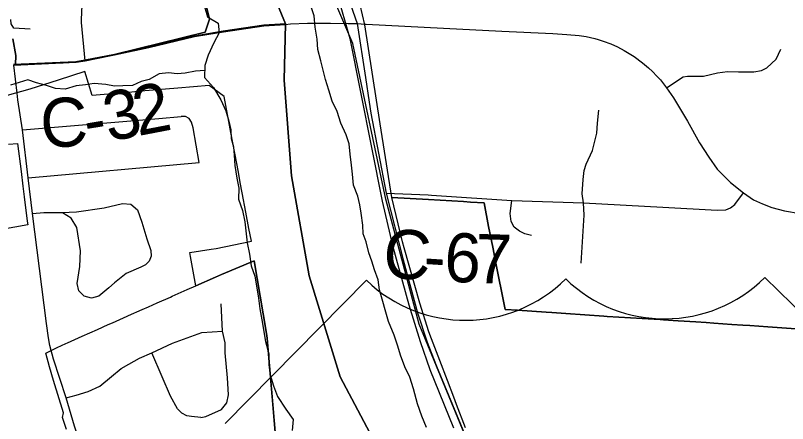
# Model space of a CAD drawing. Extents: x 114604 to 551442, y 316898 to 567001.
# Drawn here: x 174517 to 179238, y 423106 to 425603 of the extents above; entities that cross this region are included whole.
import ezdxf

# ---------------------------------------------------------------- set-up
doc = ezdxf.new("R2010")
doc.units = 0
for name, color, linetype in [('DV_X_County_Line', 7, 'Continuous'), ('GE_P_Alignment_1000_Bearings', 7, 'Continuous'), ('GE_P_Alignment_1000_Cardinal_Points', 7, 'Continuous'), ('GE_P_Alignment_1000_Stations', 7, 'Continuous'), ('GE_P_Alignment_100_Cardinal_Points', 7, 'Continuous'), ('GE_P_Alignment_100_Stations', 7, 'Continuous'), ('GE_P_Alignment_500_Bearings', 7, 'Continuous'), ('GE_P_Alignment_500_Cardinal_Points', 7, 'Continuous'), ('GE_P_Alignment_500_Distances', 7, 'Continuous'), ('PM_P_Cells', 7, 'Continuous'), ('PM_P_CL_Double_Solid', 7, 'Continuous')]:
    doc.layers.add(name, color=color, linetype=linetype)

msp = doc.modelspace()

# ---------------------------------------------------------------- linework, layer by layer
at = {"layer": 'DV_X_County_Line'}
for points in [[(175673.1, 425657.3), (175690.3, 425594.9), (175755.8, 425556), (175763, 425495.8), (175730.2, 425436), (175695.2, 425360.3), (175674.4, 425296.4), (175673.4, 425224.2), (175728.6, 425161.4), (175773.7, 425086.6), (175802.8, 425020.1), (175822, 424955.7), (175833.3, 424903.4), (175836.7, 424851.3), (175850, 424799), (175855.3, 424748.8), (175858.5, 424684.6), (175871.5, 424608.2), (175882.7, 424546), (175881.8, 424479.8), (175904.9, 424409.3), (175920.1, 424341), (175934.4, 424212.5)], [(177030.4, 423082.3), (177001.3, 423150.8), (176976.3, 423227.3), (176951.5, 423319.8), (176928.4, 423390.3), (176897.2, 423452.8), (176872.1, 423525.3), (176854.8, 423579.7), (176831.7, 423648.1), (176798.7, 423730.7), (176777.7, 423803.1), (176764.3, 423853.4), (176743.2, 423923.9), (176734, 423986.1), (176712.8, 424046.5), (176695.5, 424100.9), (176678.1, 424151.2), (176661, 424217.6), (176643.6, 424267.9), (176640.3, 424320.1), (176631.3, 424394.4), (176621.9, 424444.6), (176610.6, 424496.9), (176583.5, 424565.4), (176578.3, 424631.6), (176571.1, 424687.9), (176563.9, 424754.1), (176556.8, 424818.4), (176539.5, 424872.7), (176506.4, 424943.3), (176483.3, 425015.7), (176454.1, 425078.3), (176433, 425146.7), (176411.8, 425211.1), (176398.5, 425269.4), (176383.3, 425325.7), (176366.1, 425394.1), (176361, 425458.3), (176349.9, 425530.6), (176342.8, 425600.9), (176321.7, 425667.3)], [(175934.4, 424212.5), (175947.5, 424142.2), (175958.6, 424071.9), (175979.7, 424007.4), (175991, 423949.2), (176004, 423872.8), (176011.2, 423808.6), (176024.3, 423740.2), (176046.6, 423607.6), (176065.6, 423533.2), (176066.7, 423465), (176073.9, 423404.8), (176095.1, 423336.4), (176120.2, 423271.9), (176169.3, 423195.1), (176214.4, 423130.4), (176209.6, 423064.3)]]:
    msp.add_lwpolyline(points, dxfattribs=at)
at = {"layer": 'GE_P_Alignment_1000_Bearings'}
msp.add_lwpolyline([(179466.3, 417901.4), (179202.6, 420001.4), (179062, 420346.1), (178796.4, 420786.7), (178363.9, 421364.4), (177889.9, 421955.7), (177618.7, 422335.8), (177274, 423012.1), (176986.2, 423713.7), (176780.7, 424478.9), (176580.6, 425431.8), (176426.1, 425790.3), (175932, 427280.5), (175620.3, 428356.9), (175247.4, 430262.5)], dxfattribs=at)
at = {"layer": 'GE_P_Alignment_1000_Cardinal_Points'}
msp.add_line((174594.7, 424609.7), (175640.4, 424704), dxfattribs=at)
for points in [[(174559.4, 424902.9), (175393.1, 424972.7), (175530.3, 424985.5)], [(175640.4, 424704), (175602.9, 424915.9), (175593.5, 424949.3), (175578.7, 424972.4), (175556, 424984.4), (175530.3, 424985.5)], [(174621.6, 424391.8), (174690.5, 424396.8), (174800.8, 424397.9), (174890.2, 424401.7), (175059.9, 424427.2), (175171.2, 424453.6), (175223.4, 424447.9), (175264, 424414.7), (175290.6, 424338.9), (175320, 424236), (175344.5, 424166.2), (175347, 424131.4), (175334, 424099), (175311.8, 424077), (175283.4, 424063.7), (175194.3, 424023.7), (175122.1, 423968.1), (175088.4, 423936.3), (175027.7, 423886.2), (174982.9, 423874.1), (174937.7, 423884.9), (174904.4, 423917.5), (174893.8, 423962.9), (174909.7, 424067.8), (174915.2, 424163.8), (174893.1, 424306.4), (174858.2, 424363.6), (174804.5, 424395.7)]]:
    msp.add_lwpolyline(points, dxfattribs=at)
at = {"layer": 'GE_P_Alignment_1000_Stations'}
for points in [[(175250, 432104.2), (175214.1, 431843.4), (175152.2, 431375.5), (175121.7, 431107.3), (175122.5, 430995.4), (175152.2, 430750), (175190, 430511.7), (175229.1, 430272.4), (175342.7, 429681.2), (175546.4, 428657.8), (175618.7, 428322.2), (175695.1, 428025.7), (175786, 427737.3), (175967, 427258.5), (176250.9, 426504.7), (176523.1, 425794.4), (176605.7, 425553.7)], [(176605.7, 425553.7), (176657.1, 425223.9), (176679.5, 425072.8), (176690.5, 425005.3), (176784.2, 424515.3)], [(176784.2, 424515.3), (176887.9, 424108.9), (176975.7, 423783.3), (177033.6, 423604.8), (177092.2, 423457), (177262.2, 423043.9), (177302.6, 422938.8), (177512.4, 422512.9), (177626.2, 422309), (177907, 421949.2), (178588.3, 421043.5), (178818.9, 420724.8), (178915.5, 420579.7), (179042.9, 420371.4), (179107.2, 420231.2), (179159.6, 420072.7), (179188.3, 419940.1), (179228.3, 419695.6), (179263.9, 419457.1), (179314.5, 419061.6), (179399.6, 418328.7), (179427.9, 418132.7)]]:
    msp.add_lwpolyline(points, dxfattribs=at)
at = {"layer": 'GE_P_Alignment_100_Cardinal_Points'}
for points in [[(174942.4, 425326), (174919.9, 425559.2), (174923.4, 425640.2), (174941.5, 425716.9), (174963.9, 425763.2), (174985, 425792.7), (175035.9, 425841.6), (175117.3, 425894.2), (175167.7, 425929), (175204.5, 425978), (175224.1, 426031), (175226.6, 426087.6), (175172.2, 426278.7), (175132.8, 426354), (175102.6, 426404.9), (175042.3, 426492.6), (174908, 426663.2), (174810.9, 426757.2), (174655.5, 426847.2), (174582.2, 426870.6), (174517.9, 426882), (174424.1, 426883.4), (174376.6, 426879.5)], [(174606.8, 425519.1), (174507.1, 425525.7), (174490.4, 425552.8), (174487.8, 425578.3)], [(178498.3, 425160.3), (178600, 425227.3), (178625.3, 425232.3), (178724.7, 425232.1), (178810.2, 425251.2), (178870.5, 425259.4), (178939.1, 425257.3), (179032.2, 425257.6), (179077.9, 425266.7), (179111.8, 425282.6), (179168.3, 425335.8), (179196.2, 425396.9)], [(177990.4, 424456.3), (177982, 424512), (177989.3, 424599.6), (177994.2, 424655.3), (178007.2, 424692.5), (178046.4, 424777.7), (178072.8, 424883.9), (178076.3, 424943.6), (178083.7, 425023.3)], [(177671.6, 424257.8), (177631.8, 424268.1), (177599.9, 424283.8), (177566.5, 424308.7), (177548.4, 424341.7), (177542.7, 424392.1), (177552.8, 424471.7)], [(177975.8, 424087.6), (177994.9, 424382.1), (177990.4, 424456.3)], [(175650.5, 423144.1), (175680.6, 423150.6), (175776.1, 423193.3), (175809.3, 423232.7), (175820.2, 423283.1), (175813.8, 423385.6), (175799.7, 423538.4), (175799.2, 423600), (175783.8, 423672.6), (175775.1, 423838.5)], [(174826.7, 423262.9), (174888.1, 423280.2), (174962.5, 423303.1), (175033.1, 423335.3), (175103.5, 423393.6), (175162.8, 423444.3), (175209.2, 423468.9), (175276.1, 423506.7), (175350.4, 423538.9), (175476.8, 423597.7), (175656.2, 423662.8), (175783.8, 423672.6)], [(175650.5, 423144.1), (175594.3, 423149.4), (175564.1, 423153.1), (175533.9, 423169.2), (175507.6, 423196.9), (175466, 423273.1), (175414.8, 423392.1), (175350.4, 423538.9)]]:
    msp.add_lwpolyline(points, dxfattribs=at)
at = {"layer": 'GE_P_Alignment_100_Stations'}
for points in [[(175216.7, 430170.4), (175659.5, 428022.5), (175684.5, 427950.6), (175933.9, 427256.1), (175953.6, 427202.7), (176144.8, 426676.4), (176391.4, 425987.9), (176462.5, 425788.5), (176474.1, 425766.4), (176482.6, 425742.5), (176561.1, 425461.3), (176759.5, 424466.4), (176822.2, 424196), (176922.5, 423832.1), (176992.5, 423609.1), (177051.2, 423437), (177196, 423079.9)], [(175645.3, 425821.8), (175703.5, 425579.9), (175676.1, 425501.6), (175122, 425365.2), (174941.2, 425328.9), (174887.8, 425320), (174808.4, 425313.8), (174516.2, 425302.9), (174520, 425357.5), (174501.2, 425461)], [(174501.2, 425461), (174520, 425358.8), (174516.2, 425302.9), (174808.4, 425313.8), (174887.8, 425320), (174941.2, 425328.9), (175126.5, 425366.3), (175676.1, 425501.6), (175703.5, 425579.9), (175645.3, 425821.8)], [(179288.2, 423686.4), (179117.1, 423698), (179007.3, 423705.5), (178964.6, 423708.4), (178897.6, 423712.9), (178787.8, 423720.4), (178739.7, 423723.7), (178678.1, 423727.8), (178568.3, 423735.3), (178478.7, 423741.4), (178458.5, 423742.6), (178348.7, 423749.3), (178277.6, 423753.6), (178135.7, 423762.3), (178114.2, 423763.6), (177881.6, 423779.3), (177796.6, 423785.1), (177762.3, 423787.4), (177587.1, 423799.2), (177511.3, 423804.4), (177450.8, 424108.2), (177437.6, 424174.5), (177435.3, 424185.6), (177410.4, 424311.8), (177382, 424456), (177299.8, 424461.4), (177256.3, 424464.3), (177042.5, 424476.9), (176818.2, 424490), (176746.2, 424940.3), (176654, 425546.4), (176624.5, 425668.6)], [(176108, 423030.3), (176087.1, 423272.4), (176075, 423413.6), (176064.8, 423531.2), (176056.4, 423629.1), (176051.7, 423657.9), (176031.9, 423777.6), (176014, 423886.3), (175977.4, 424102.4), (175775.9, 424017.8), (175740.1, 424002.7), (175620.7, 423949.8), (175588.2, 424129), (175583.9, 424152.3), (175713.4, 424173.2), (175744.6, 424177.8), (175959.3, 424223.2), (175944.8, 424300.1), (175926.1, 424399.5), (175903.8, 424518.6), (175892, 424581.5), (175880.3, 424643.7), (175858.1, 424761.6), (175834.6, 424887.1), (175822.1, 424953.6), (175803.6, 425051.9), (175793.4, 425106.3), (175702, 425175.3), (175508.9, 425158.5), (175434.2, 425152.6), (175284.1, 425139.8), (175209.6, 425132.3), (175135, 425125.8), (175060.1, 425119.3), (174985.7, 425112.8), (174940.6, 425260.3), (174777.6, 425208), (174605.4, 425152.7), (174466.2, 425112.5)], [(174474.4, 424815.6), (174530, 424819.6), (174551.5, 424647.9), (174562.5, 424558.7), (174570.7, 424493.9), (174589.5, 424345.4), (174592.3, 424323.2), (174433.1, 424293.3)], [(177268.4, 423081.3), (177214.4, 423223.9), (177197.8, 423267.9), (177158.1, 423370.7), (177110.9, 423493.1), (177060.2, 423624.4), (177043.9, 423666.8), (176988.9, 423843.4), (176894.3, 424181.7), (176884.2, 424217.7), (176818.2, 424490), (177042.5, 424476.9), (177256.3, 424464.3), (177299.8, 424461.4), (177382, 424456), (177410.4, 424311.8), (177435.3, 424185.6), (177437.6, 424174.5), (177450.8, 424108.2), (177511.3, 423804.4), (177587.1, 423799.2), (177762.3, 423787.4), (177796.6, 423785.1), (177881.6, 423779.3), (178114.2, 423763.6), (178135.7, 423762.3), (178277.6, 423753.6), (178348.7, 423749.3), (178458.5, 423742.6), (178478.7, 423741.4), (178568.3, 423735.3), (178678.1, 423727.8), (178739.7, 423723.7), (178787.8, 423720.4), (178897.6, 423712.9), (178964.6, 423708.4), (179007.3, 423705.5), (179117.1, 423698), (179288.2, 423686.4)], [(174828.2, 423070.8), (174804.9, 423143.9), (174811.6, 423172.3), (174748.6, 423370.5), (174724.3, 423453.3), (174703.7, 423537.1), (174771.7, 423572), (174825.3, 423596), (174835.5, 423600.6), (174925.7, 423641.1), (175017.8, 423682.4), (175083.5, 423711.9), (175109.6, 423723.4), (175199.1, 423763.1), (175207.9, 423767), (175291.9, 423804.2), (175330.1, 423821.1), (175383.2, 423844.6), (175464.7, 423880.7), (175475.6, 423885.6), (175566.8, 423926), (175620.7, 423949.8), (175740.1, 424002.7), (175775.9, 424017.8), (175977.4, 424102.4), (176014, 423886.3), (176031.9, 423777.6), (176051.7, 423657.9), (176056.4, 423629.1), (176064.8, 423531.2), (176075, 423413.6), (176108, 423030.3)]]:
    msp.add_lwpolyline(points, dxfattribs=at)
at = {"layer": 'GE_P_Alignment_500_Bearings'}
for p, q in [((176605.7, 425553.7), (176656.3, 425550.4)), ((174526.7, 425128), (174507.1, 425300)), ((176784.2, 424515.3), (177039.6, 424504.8))]:
    msp.add_line(p, q, dxfattribs=at)
for points in [[(175687.4, 425486.9), (175788.7, 425503.7), (176036.7, 425540.3), (176168.8, 425548.6)], [(176168.8, 425548.6), (176198.7, 425552.1), (176303.4, 425556.8), (176444, 425556.5), (176551.2, 425553.7)], [(176551.2, 425553.7), (176562, 425553.4), (176605.7, 425553.7)], [(176656.3, 425550.4), (176661.4, 425550.1), (177134.9, 425524.4), (177490.3, 425507), (177803.6, 425492), (177889.1, 425487.3), (177964.1, 425481.3), (178005.9, 425474.3), (178059.7, 425461.4), (178079.6, 425456.2), (178110.1, 425445.8), (178156.7, 425428.9), (178198.6, 425411.3), (178239.2, 425389.7), (178299.8, 425351.1), (178351.7, 425313.6), (178387.1, 425283.4), (178411.8, 425261), (178438.5, 425232), (178461.2, 425209.7), (178498.3, 425160.3), (178540.6, 425099.3), (178626.3, 424956.8), (178700.3, 424824.8), (178757.4, 424735.7), (178807.6, 424663), (178890, 424581.8), (178968.4, 424518.1)], [(175101.9, 425358.1), (175123.2, 425362.4), (175332.7, 425407.7), (175612.7, 425474.5), (175687.4, 425486.9)], [(174507.1, 425300), (174888, 425317.5), (174942.4, 425326), (175101.9, 425358.1)], [(174719.7, 423631.9), (174706, 423718.9), (174621.6, 424391.8), (174594.7, 424609.7), (174559.4, 424902.9), (174531.3, 425087.9), (174526.7, 425128)], [(177039.6, 424504.8), (177060, 424504), (177245.1, 424490.7), (177398.9, 424481.2)], [(177398.9, 424481.2), (177552.8, 424471.7), (177990.4, 424456.3), (178475.8, 424430.6), (178807.5, 424411.8), (178860, 424414.1), (178890.1, 424427), (178915.3, 424445.7), (178968.4, 424518.1)], [(178968.4, 424518.1), (179030, 424474.7), (179084.7, 424449.8), (179141.4, 424427.8), (179220.4, 424407.9), (179315.9, 424392.1), (179375.2, 424387.5)], [(176671.5, 418663.4), (176596.7, 418930.9), (176338.8, 419825.4), (176234.6, 420139.3), (176141.9, 420440.9), (176052.9, 420748), (175996.6, 420893), (175948.5, 421000.4), (175539.5, 421737.6), (175361.6, 422059.3), (175239.1, 422279.4), (175147.6, 422444.7), (175019.7, 422684.5), (174978.3, 422791.6), (174878.3, 423089.8), (174826.7, 423262.9), (174748.6, 423501), (174727.5, 423583), (174719.7, 423631.9)]]:
    msp.add_lwpolyline(points, dxfattribs=at)
at = {"layer": 'GE_P_Alignment_500_Cardinal_Points'}
for p, q in [((176663.2, 423982.8), (175799.3, 423106.4)), ((179975.9, 423136.5), (179099.5, 424000.4))]:
    msp.add_line(p, q, dxfattribs=at)
for centre in [(177267.8, 424608.6), (178486, 424617.4)]:
    msp.add_arc(centre, 870.2, 225.9859, 314.8399, dxfattribs=at)
at = {"layer": 'GE_P_Alignment_500_Distances'}
for points in [[(174896.7, 429929.5), (174997.8, 429168.7), (175213.6, 428105.2), (175406.7, 427472), (175865.9, 426283), (176167.7, 425551.4), (176035.5, 425543.2), (175787.5, 425506.5), (175611.5, 425477.3), (175331.5, 425410.6), (175122, 425365.2), (174941.2, 425328.9), (174886.8, 425320.3), (174505.9, 425302.8)], [(179085.3, 417562.9), (179115.8, 418107.2), (179029, 418691.9), (178991, 419201.3), (178904.9, 419689.7), (178736.7, 420108.6), (178534.6, 420444.6), (178346.3, 420780.8), (177921.9, 421397.6), (177491.3, 421918), (177081.4, 422431.7), (176845.1, 422746.9), (176503.2, 423392), (176313, 424010.6), (176205.4, 424622.9), (176160, 425208.1), (176167.7, 425551.4), (175865.9, 426283), (175406.7, 427472), (175213.6, 428105.2), (174997.8, 429168.7), (174896.7, 429929.5)], [(174505.9, 425302.8), (174886.8, 425320.3), (174941.2, 425328.9), (175122, 425365.2), (175331.5, 425410.6), (175611.5, 425477.3), (175787.5, 425506.5), (176035.5, 425543.2), (176167.7, 425551.4), (176160, 425208.1), (176205.4, 424622.9), (176313, 424010.6), (176503.2, 423392), (176845.1, 422746.9)]]:
    msp.add_lwpolyline(points, dxfattribs=at)
at = {"layer": 'PM_P_Cells'}
msp.add_lwpolyline([(175674, 425266.2), (175617.7, 425262.7), (175555.5, 425249.1), (175505.5, 425245.5), (175453.5, 425251.9), (175395.4, 425246.3), (175335.2, 425210.7), (175285, 425199), (175232.9, 425175.3), (175172.8, 425171.7), (175122.8, 425170.1), (175068.8, 425180.6), (174998.8, 425187.1), (174944.7, 425179.5), (174888.6, 425171.9), (174820.5, 425152.4), (174762.4, 425156.8), (174706.5, 425175.3), (174646.6, 425191.8), (174592.7, 425208.3), (174540.5, 425192.6), (174486.4, 425177)], dxfattribs=at)

# ---------------------------------------------------------------- texts
at = {"layer": 'PM_P_CL_Double_Solid'}
for s, rotation, p in [('3', 10.8891, (175085.7, 424830.4)), ('2', 10.8607, (175265.7, 424865)), ('C', 3.0704, (174676.6, 424792.1)), ('-', 9.3101, (174956.3, 424809)), ('C', 355.9824, (176758.1, 424001.8)), ('6', 357.213, (177133.9, 423976.4)), ('7', 358.4349, (177325.5, 423967.2)), ('-', 356.4087, (177006.3, 423984.4))]:
    msp.add_text(s, height=300, rotation=rotation, dxfattribs=at).set_placement(p)

doc.saveas('drawing.dxf')
